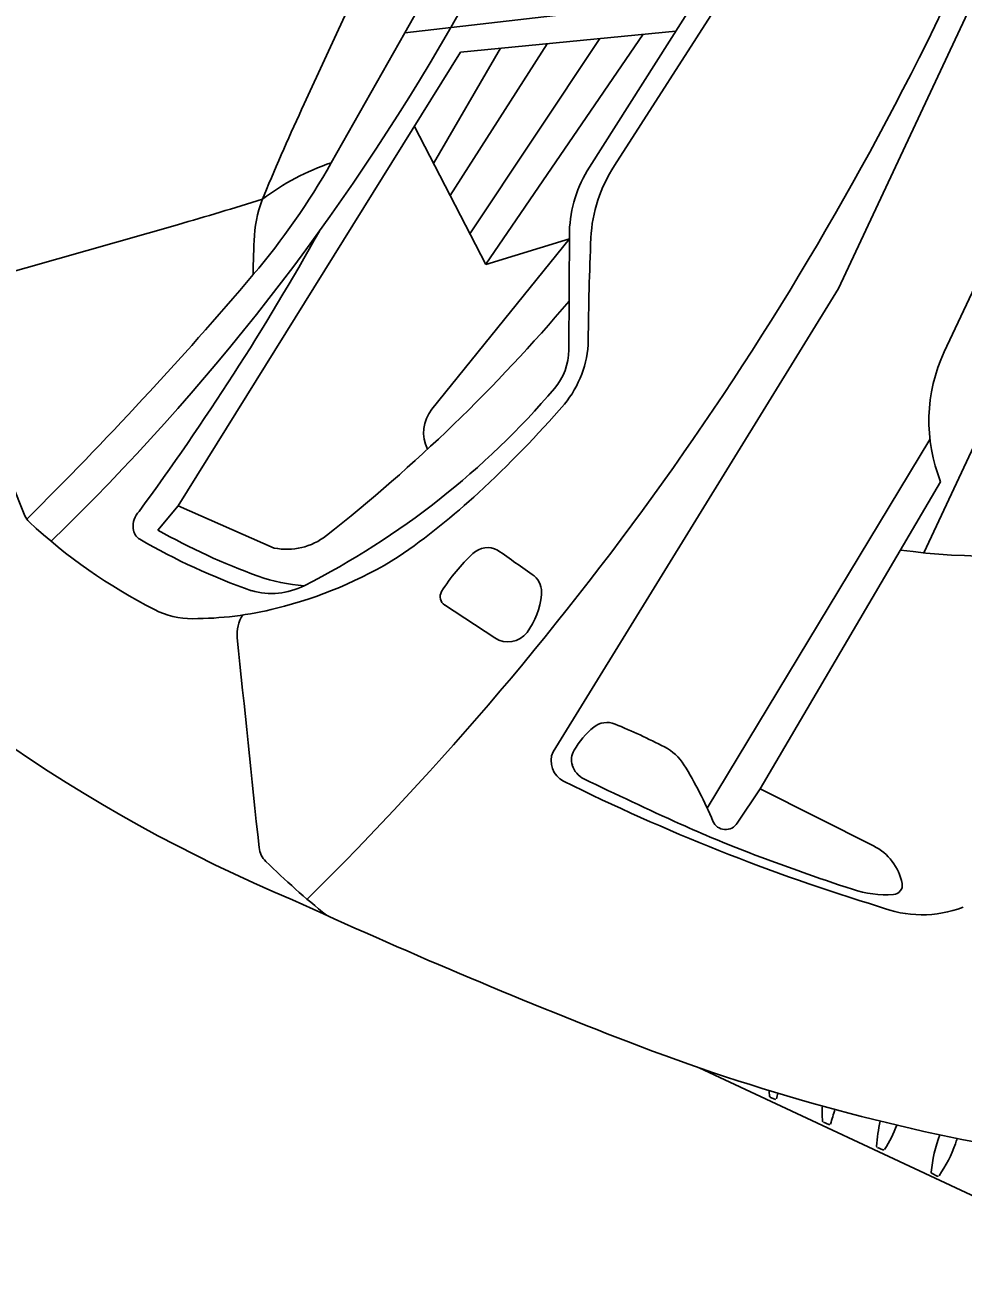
# Model space of a CAD drawing. Extents: x 14104283 to 14128447, y 8633203 to 8671666.
# Drawn here: x 14117797.17 to 14117803.56, y 8668741.42 to 8668749.92 of the extents above; entities that cross this region are included whole.
import ezdxf

# ---------------------------------------------------------------- set-up
doc = ezdxf.new("R2010")
doc.units = 0
doc.layers.add('Cell', color=7, linetype='Continuous')

msp = doc.modelspace()

# ---------------------------------------------------------------- linework, layer by layer
at = {"layer": 'Cell'}
for p, q in [((14117802.7113, 8668748.1249), (14117808.4423, 8668760.3578)), ((14117807.8662, 8668757.1551), (14117803.4334, 8668747.6931)), ((14117801.7265, 8668753.3489), (14117799.7562, 8668749.8676)), ((14117801.7423, 8668750.0993), (14117801.0143, 8668748.9536)), ((14117801.1862, 8668748.963), (14117801.9278, 8668750.121)), ((14117800.3081, 8668748.2908), (14117801.3815, 8668749.8583)), ((14117800.4094, 8668749.7632), (14117799.9521, 8668748.9783)), ((14117800.7276, 8668749.7944), (14117800.0657, 8668748.7589)), ((14117801.0845, 8668749.8293), (14117800.2006, 8668748.4985)), ((14117800.3095, 8668748.2883), (14117799.8217, 8668749.23)), ((14117795.5078, 8668747.7923), (14117798.2066, 8668748.5603)), ((14117800.8784, 8668748.5139), (14117800.874, 8668747.7062)), ((14117802.7113, 8668748.1249), (14117800.7669, 8668744.9673)), ((14117796.948, 8668747.121), (14117797.1676, 8668746.5762)), ((14117803.3354, 8668747.096), (14117801.8179, 8668744.5817)), ((14117798.8667, 8668746.356), (14117798.2128, 8668746.6428)), ((14117800.0264, 8668745.9684), (14117800.3692, 8668745.7429)), ((14117802.0216, 8668744.4816), (14117802.1773, 8668744.7154)), ((14117804.7346, 8668741.4203), (14117801.763, 8668742.8124)), ((14117802.2487, 8668742.6111), (14117802.2775, 8668742.5987)), ((14117802.2893, 8668742.6021), (14117802.2893, 8668742.6021)), ((14117802.6101, 8668742.4421), (14117802.6461, 8668742.426)), ((14117802.9788, 8668742.2694), (14117803.0148, 8668742.2533)), ((14117803.3501, 8668742.0916), (14117803.3854, 8668742.074))]:
    msp.add_line(p, q, dxfattribs=at)
for points in [[(14117799.0711, 8668749.3853), (14117802.072, 8668755.8833), (14117805.144, 8668762.348)], [(14117810.1987, 8668761.0637), (14117806.746, 8668753.6936), (14117803.2932, 8668746.3236)], [(14117799.2556, 8668748.9831), (14117799.7562, 8668749.8676), (14117801.9278, 8668750.121)], [(14117801.6029, 8668749.88), (14117800.1367, 8668749.7366), (14117798.2128, 8668746.6428), (14117798.0733, 8668746.4791)], [(14117799.941, 8668747.3021), (14117800.8782, 8668748.4642), (14117800.3095, 8668748.2883)], [(14117803.4083, 8668746.8073), (14117802.1773, 8668744.7154), (14117802.9511, 8668744.3257)]]:
    msp.add_lwpolyline(points, dxfattribs=at)
for centre, radius, start, end in [((14117702.8993, 8668805.6155), 112.0078, 330.172641, 332.175914), ((14117783.7555, 8668759.4984), 21.8297, 314.62715, 334.91055), ((14117786.3278, 8668757.7826), 15.8397, 314.07328, 330.17264), ((14117815.7084, 8668741.702), 18.3257, 155.2118, 157.34034), ((14117794.9465, 8668751.4219), 4.9513, 319.71183, 330.49089), ((14117799.7946, 8668747.3997), 1.6726, 108.80096, 127.08067), ((14117801.7522, 8668748.4847), 0.8742, 147.5701, 178.08731), ((14117801.9911, 8668748.4268), 0.9672, 146.33281, 177.39872), ((14117799.6014, 8668748.4263), 0.8715, 157.34034, 176.02414), ((14117792.3142, 8668769.2646), 21.5264, 285.88628, 287.49663), ((14117783.1446, 8668757.4763), 18.3639, 323.70508, 330.79728), ((14117802.3355, 8668748.2363), 3.6121, 176.02414, 180.25498), ((14117819.1183, 8668747.6487), 18.112, 177.39872, 179.6103), ((14117778.9378, 8668765.0002), 25.943, 314.68053, 319.69913), ((14117792.1425, 8668755.4189), 11.4336, 308.25595, 319.803), ((14117800.2968, 8668747.7893), 0.7101, 320.37067, 358.59772), ((14117800.4659, 8668747.7085), 0.4081, 319.63501, 359.6812), ((14117804.4405, 8668747.2212), 1.1122, 154.89759, 201.85102), ((14117796.5869, 8668751.0057), 5.499, 296.84601, 319.63501), ((14117800.1395, 8668747.142), 0.255, 141.11691, 206.18322), ((14117794.9727, 8668752.4392), 7.7787, 312.81899, 319.00474), ((14117796.8069, 8668750.4881), 5.1009, 304.72122, 312.60227), ((14117803.1381, 8668753.8443), 10.7205, 222.46224, 247.24405), ((14117797.2766, 8668746.6201), 0.1175, 201.95636, 227.04201), ((14117799.7605, 8668749.2877), 3.7624, 227.04201, 242.96119), ((14117798.058, 8668746.5014), 0.1536, 137.08484, 184.74243), ((14117797.9975, 8668746.4963), 0.0929, 184.74243, 239.77932), ((14117800.2975, 8668750.4139), 4.52, 240.52188, 250.07028), ((14117800.1475, 8668750.1873), 4.3644, 239.77932, 250.80669), ((14117798.953, 8668746.7817), 0.4343, 258.53683, 308.25595), ((14117800.3212, 8668746.2117), 0.147, 62.59567, 132.94579), ((14117803.7481, 8668750.8589), 4.558, 262.26529, 279.8359), ((14117798.1736, 8668748.7848), 2.9264, 283.99135, 301.72165), ((14117801.0788, 8668745.3977), 1.259, 132.94579, 148.30538), ((14117738.3877, 8668658.1874), 107.7748, 54.717749, 54.880493), ((14117799.1411, 8668747.2246), 1.1275, 250.07028, 266.39675), ((14117800.5325, 8668746.0515), 0.1562, 355.09275, 47.00257), ((14117798.8484, 8668746.5376), 0.4912, 253.96034, 296.84601), ((14117800.065, 8668746.0237), 0.0675, 148.30538, 238.22285), ((14117800.1928, 8668746.0807), 0.4971, 322.90716, 355.09275), ((14117798.3086, 8668746.4429), 0.5685, 242.96119, 270.14276), ((14117798.304, 8668748.2612), 2.3869, 270.14276, 283.99135), ((14117798.8518, 8668745.7684), 0.2389, 146.61305, 185.89608), ((14117800.459, 8668745.8794), 0.1634, 236.66175, 322.90716), ((14118590.674, 8668827.5406), 796.2721, 185.8960841, 185.9995109), ((14117801.1345, 8668745.0239), 0.1432, 67.60892, 129.19373), ((14117801.4056, 8668744.6914), 0.5723, 129.19373, 150.01912), ((14117799.51, 8668741.0809), 4.4078, 62.76539, 67.60892), ((14117801.3738, 8668744.7022), 0.335, 31.65553, 62.76539), ((14117800.9069, 8668744.9045), 0.1534, 155.84133, 243.57084), ((14117801.022, 8668744.9127), 0.1294, 150.01912, 196.94039), ((14117801.0434, 8668744.9192), 0.1518, 196.94039, 244.14403), ((14117799.2867, 8668743.4154), 2.7869, 22.76283, 31.65553), ((14117807.0747, 8668757.3136), 14.0108, 243.57084, 253.05793), ((14117813.2932, 8668770.1961), 28.2405, 244.14403, 245.61858), ((14117801.9422, 8668744.5296), 0.0928, 202.76283, 328.85324), ((14117805.0901, 8668752.0971), 8.3693, 245.61858, 249.07876), ((14117802.7865, 8668743.9988), 0.3661, 11.14973, 63.26991), ((14117798.9164, 8668744.3304), 0.1541, 185.99951, 225.68744), ((14117807.4877, 8668758.3688), 15.0836, 249.07876, 251.92486), ((14117802.8798, 8668748.3899), 5.8276, 225.68744, 231.12943), ((14117803.083, 8668744.0572), 0.0638, 273.3818, 11.14973), ((14117803.0422, 8668744.7478), 0.7556, 251.92486, 273.3818), ((14117815.989, 8668780.9207), 40.6835, 245.30394, 248.80696), ((14117803.2808, 8668744.6395), 0.7838, 248.37276, 290.95197), ((14117806.3171, 8668755.9957), 13.9477, 248.83628, 260.37001), ((14117803.44, 8668742.7031), 1.2012, 182.18513, 183.92489), ((14117802.2525, 8668742.6214), 0.0109, 182.42434, 249.59509), ((14117796.452, 8668744.0616), 6.017, 345.96192, 346.32821), ((14117802.2814, 8668742.6073), 0.00943, 245.87021, 327.02379), ((14117803.7963, 8668742.5092), 1.1949, 177.9538, 182.81295), ((14117802.6108, 8668742.45), 0.00792, 176.05153, 265.22615), ((14117740.5201, 8668761.359), 64.9571, 343.0573, 343.148545), ((14117804.0734, 8668742.2018), 1.1044, 167.06625, 176.05153), ((14117802.6499, 8668742.4346), 0.00943, 245.87021, 327.02379), ((14117802.3007, 8668742.7277), 0.8652, 327.02379, 339.29318), ((14117802.9795, 8668742.2773), 0.00792, 176.05153, 265.22615), ((14117804.441, 8668741.9803), 1.1044, 160.11389, 173.7622), ((14117802.6908, 8668742.5766), 0.8652, 324.73447, 341.04199), ((14117799.4839, 8668743.6782), 4.2561, 341.04199, 341.54843), ((14117803.0186, 8668742.2619), 0.00943, 245.87021, 327.02379), ((14117803.3511, 8668742.0994), 0.00792, 173.7622, 262.93682), ((14117803.3896, 8668742.0825), 0.00943, 243.58089, 324.73447)]:
    msp.add_arc(centre, radius, start, end, dxfattribs=at)

doc.saveas('drawing.dxf')
